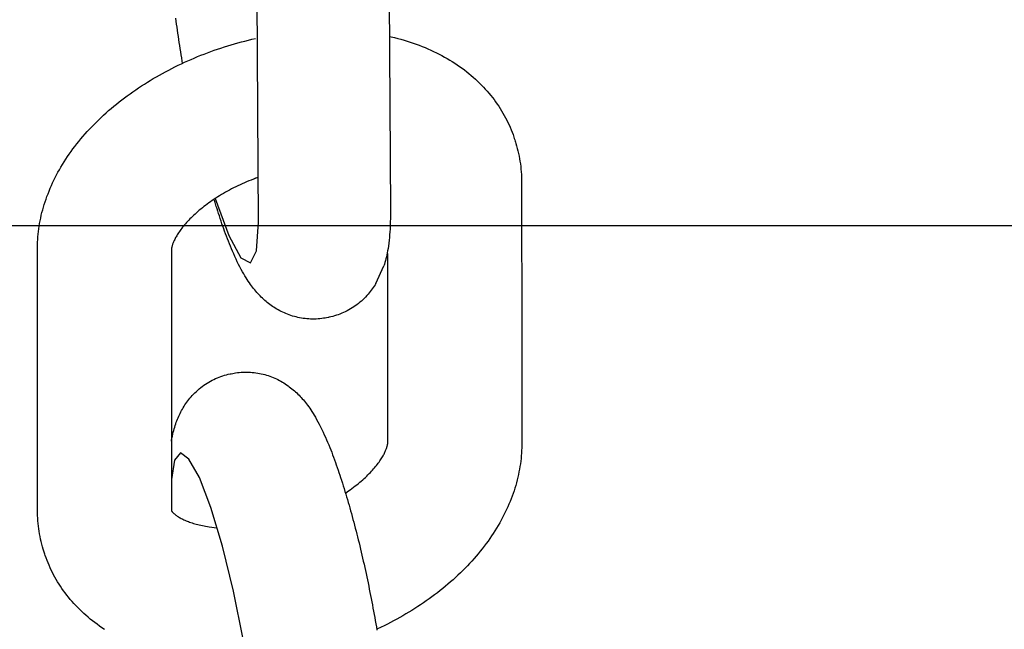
# Model space of a CAD drawing. Extents: x -169 to 7270, y -140 to 2984.
# Tile 424 of 656: x 1797.483 to 1798.348, y 983.66 to 984.196. Entities that reach past the tile are written whole.
import ezdxf

# ---------------------------------------------------------------- set-up
doc = ezdxf.new("R2010")
doc.units = 0
doc.header["$MEASUREMENT"] = 0
doc.layers.add('FREEZE-LINES', color=8, linetype='CONTINUOUS', plot=False)
doc.layers.add('SPILL-BUCKET', color=1, linetype='CONTINUOUS')

msp = doc.modelspace()

# ---------------------------------------------------------------- linework, layer by layer
at = {"layer": 'FREEZE-LINES', "linetype": 'Continuous'}
msp.add_line((1931.90631, 984.01471), (1465.74807, 984.01471), dxfattribs=at)
at = {"layer": 'SPILL-BUCKET', "color": 1, "linetype": 'Continuous'}
for p, q in [((1797.8074, 984.25577), (1797.8086, 984.02738)), ((1797.69256, 984.01778), (1797.69137, 984.2446)), ((1797.6203, 984.19455), (1797.61996, 984.19718)), ((1797.62065, 984.1919), (1797.6203, 984.19455)), ((1797.62101, 984.18924), (1797.62065, 984.1919)), ((1797.62139, 984.18657), (1797.62101, 984.18924)), ((1797.62177, 984.1839), (1797.62139, 984.18657)), ((1797.62216, 984.18121), (1797.62177, 984.1839)), ((1797.62256, 984.17852), (1797.62216, 984.18121)), ((1797.8078, 984.18121), (1797.81233, 984.18012)), ((1797.81233, 984.18012), (1797.81511, 984.1794)), ((1797.62296, 984.17581), (1797.62256, 984.17852)), ((1797.62338, 984.1731), (1797.62296, 984.17581)), ((1797.62381, 984.17038), (1797.62338, 984.1731)), ((1797.6596, 984.17096), (1797.66258, 984.17193)), ((1797.66258, 984.17193), (1797.66557, 984.17286)), ((1797.66557, 984.17286), (1797.66857, 984.17377)), ((1797.66857, 984.17377), (1797.67158, 984.17465)), ((1797.67158, 984.17465), (1797.67459, 984.1755)), ((1797.67459, 984.1755), (1797.67762, 984.17632)), ((1797.67762, 984.17632), (1797.68065, 984.1771)), ((1797.68065, 984.1771), (1797.68368, 984.17786)), ((1797.68368, 984.17786), (1797.68672, 984.17859)), ((1797.68672, 984.17859), (1797.69006, 984.17935)), ((1797.81511, 984.1794), (1797.81787, 984.17865)), ((1797.81787, 984.17865), (1797.82061, 984.17786)), ((1797.82061, 984.17786), (1797.82332, 984.17703)), ((1797.82332, 984.17703), (1797.82601, 984.17616)), ((1797.82601, 984.17616), (1797.82868, 984.17526)), ((1797.82868, 984.17526), (1797.83132, 984.17432)), ((1797.83132, 984.17432), (1797.83394, 984.17334)), ((1797.83394, 984.17334), (1797.83652, 984.17234)), ((1797.83652, 984.17234), (1797.83909, 984.17129)), ((1797.83909, 984.17129), (1797.84161, 984.17021)), ((1797.62424, 984.16765), (1797.62381, 984.17038)), ((1797.62468, 984.16492), (1797.62424, 984.16765)), ((1797.62513, 984.16218), (1797.62468, 984.16492)), ((1797.63617, 984.16216), (1797.63905, 984.16336)), ((1797.63905, 984.16336), (1797.64195, 984.16453)), ((1797.64195, 984.16453), (1797.64486, 984.16568)), ((1797.64486, 984.16568), (1797.64779, 984.16679)), ((1797.64779, 984.16679), (1797.65073, 984.16788)), ((1797.65073, 984.16788), (1797.65367, 984.16893)), ((1797.65367, 984.16893), (1797.65663, 984.16996)), ((1797.65663, 984.16996), (1797.6596, 984.17096)), ((1797.84161, 984.17021), (1797.84412, 984.16909)), ((1797.84412, 984.16909), (1797.84659, 984.16795)), ((1797.84659, 984.16795), (1797.84903, 984.16676)), ((1797.84903, 984.16676), (1797.85144, 984.16555)), ((1797.85144, 984.16555), (1797.85381, 984.1643)), ((1797.85381, 984.1643), (1797.85615, 984.16301)), ((1797.85615, 984.16301), (1797.85846, 984.16169)), ((1797.6164, 984.15298), (1797.61917, 984.15438)), ((1797.61917, 984.15438), (1797.62196, 984.15575)), ((1797.62196, 984.15575), (1797.62477, 984.15708)), ((1797.62477, 984.15708), (1797.6276, 984.1584)), ((1797.62559, 984.15944), (1797.62513, 984.16218)), ((1797.6259, 984.1576), (1797.62559, 984.15944)), ((1797.6276, 984.1584), (1797.63044, 984.15968)), ((1797.63044, 984.15968), (1797.6333, 984.16094)), ((1797.6333, 984.16094), (1797.63617, 984.16216)), ((1797.85846, 984.16169), (1797.86073, 984.16035)), ((1797.86073, 984.16035), (1797.86298, 984.15897)), ((1797.86298, 984.15897), (1797.86518, 984.15756)), ((1797.86518, 984.15756), (1797.86735, 984.15612)), ((1797.86735, 984.15612), (1797.86947, 984.15465)), ((1797.86947, 984.15465), (1797.87157, 984.15314)), ((1797.60014, 984.14406), (1797.6028, 984.14561)), ((1797.6028, 984.14561), (1797.60548, 984.14714)), ((1797.60548, 984.14714), (1797.60818, 984.14864)), ((1797.60818, 984.14864), (1797.6109, 984.15012)), ((1797.6109, 984.15012), (1797.61364, 984.15156)), ((1797.61364, 984.15156), (1797.6164, 984.15298)), ((1797.87157, 984.15314), (1797.87362, 984.15162)), ((1797.87362, 984.15162), (1797.87564, 984.15006)), ((1797.87564, 984.15006), (1797.87761, 984.14848)), ((1797.87761, 984.14848), (1797.87955, 984.14686)), ((1797.87955, 984.14686), (1797.88145, 984.14522)), ((1797.88145, 984.14522), (1797.88331, 984.14355)), ((1797.58718, 984.13592), (1797.58972, 984.1376)), ((1797.58972, 984.1376), (1797.59229, 984.13925)), ((1797.59229, 984.13925), (1797.59489, 984.14088)), ((1797.59489, 984.14088), (1797.5975, 984.14248)), ((1797.5975, 984.14248), (1797.60014, 984.14406)), ((1797.88331, 984.14355), (1797.88513, 984.14186)), ((1797.88513, 984.14186), (1797.88691, 984.14014)), ((1797.88691, 984.14014), (1797.88865, 984.1384)), ((1797.88865, 984.1384), (1797.89035, 984.13663)), ((1797.89035, 984.13663), (1797.89201, 984.13484)), ((1797.57481, 984.12715), (1797.57723, 984.12895)), ((1797.57723, 984.12895), (1797.57968, 984.13073)), ((1797.57968, 984.13073), (1797.58215, 984.13248)), ((1797.58215, 984.13248), (1797.58465, 984.13421)), ((1797.58465, 984.13421), (1797.58718, 984.13592)), ((1797.89201, 984.13484), (1797.89363, 984.13303)), ((1797.89363, 984.13303), (1797.8952, 984.13119)), ((1797.8952, 984.13119), (1797.89674, 984.12933)), ((1797.89674, 984.12933), (1797.89823, 984.12745)), ((1797.56312, 984.1178), (1797.5654, 984.11971)), ((1797.5654, 984.11971), (1797.56771, 984.12161)), ((1797.56771, 984.12161), (1797.57005, 984.12348)), ((1797.57005, 984.12348), (1797.57242, 984.12533)), ((1797.57242, 984.12533), (1797.57481, 984.12715)), ((1797.89823, 984.12745), (1797.89968, 984.12555)), ((1797.89968, 984.12555), (1797.90109, 984.12363)), ((1797.90109, 984.12363), (1797.90246, 984.12168)), ((1797.90246, 984.12168), (1797.90378, 984.11972)), ((1797.90378, 984.11972), (1797.90507, 984.11774)), ((1797.55431, 984.10992), (1797.55647, 984.11192)), ((1797.55647, 984.11192), (1797.55866, 984.1139)), ((1797.55866, 984.1139), (1797.56087, 984.11586)), ((1797.56087, 984.11586), (1797.56312, 984.1178)), ((1797.90507, 984.11774), (1797.90631, 984.11574)), ((1797.90631, 984.11574), (1797.90751, 984.11371)), ((1797.90751, 984.11371), (1797.90867, 984.11168)), ((1797.90867, 984.11168), (1797.90978, 984.10962)), ((1797.54603, 984.10171), (1797.54805, 984.10379)), ((1797.54805, 984.10379), (1797.5501, 984.10586)), ((1797.5501, 984.10586), (1797.55219, 984.1079)), ((1797.55219, 984.1079), (1797.55431, 984.10992)), ((1797.90978, 984.10962), (1797.91086, 984.10755)), ((1797.91086, 984.10755), (1797.91189, 984.10546)), ((1797.91189, 984.10546), (1797.91287, 984.10336)), ((1797.91287, 984.10336), (1797.91382, 984.10123)), ((1797.53831, 984.09321), (1797.54018, 984.09536)), ((1797.54018, 984.09536), (1797.5421, 984.0975)), ((1797.5421, 984.0975), (1797.54404, 984.09961)), ((1797.54404, 984.09961), (1797.54603, 984.10171)), ((1797.91382, 984.10123), (1797.91471, 984.0991)), ((1797.91471, 984.0991), (1797.91557, 984.09695)), ((1797.91557, 984.09695), (1797.91639, 984.09479)), ((1797.91639, 984.09479), (1797.91716, 984.09261)), ((1797.5312, 984.08445), (1797.53292, 984.08666)), ((1797.53292, 984.08666), (1797.53468, 984.08886)), ((1797.53468, 984.08886), (1797.53647, 984.09104)), ((1797.53647, 984.09104), (1797.53831, 984.09321)), ((1797.91716, 984.09261), (1797.91754, 984.09145)), ((1797.91754, 984.09145), (1797.91791, 984.09028)), ((1797.91793, 984.09029), (1797.91829, 984.08917)), ((1797.91827, 984.08916), (1797.91861, 984.08813)), ((1797.91861, 984.08813), (1797.91893, 984.08709)), ((1797.91893, 984.08709), (1797.91958, 984.08488)), ((1797.91958, 984.08488), (1797.92017, 984.08265)), ((1797.52474, 984.07546), (1797.52629, 984.07772)), ((1797.52629, 984.07772), (1797.52789, 984.07998)), ((1797.52789, 984.07998), (1797.52952, 984.08222)), ((1797.52952, 984.08222), (1797.5312, 984.08445)), ((1797.92017, 984.08265), (1797.92073, 984.08041)), ((1797.92073, 984.08041), (1797.92124, 984.07816)), ((1797.92124, 984.07816), (1797.92171, 984.0759)), ((1797.51895, 984.06629), (1797.52033, 984.06859)), ((1797.52033, 984.06859), (1797.52176, 984.07089)), ((1797.52176, 984.07089), (1797.52322, 984.07318)), ((1797.52322, 984.07318), (1797.52474, 984.07546)), ((1797.92171, 984.0759), (1797.92213, 984.07364)), ((1797.92213, 984.07364), (1797.92251, 984.07136)), ((1797.92251, 984.07136), (1797.92284, 984.06907)), ((1797.92284, 984.06907), (1797.92313, 984.06678)), ((1797.51385, 984.05698), (1797.51506, 984.05932)), ((1797.51506, 984.05932), (1797.51631, 984.06165)), ((1797.51631, 984.06165), (1797.5176, 984.06397)), ((1797.5176, 984.06397), (1797.51895, 984.06629)), ((1797.92313, 984.06678), (1797.92338, 984.06448)), ((1797.92338, 984.06448), (1797.92358, 984.06217)), ((1797.92358, 984.06217), (1797.92374, 984.05985)), ((1797.92374, 984.05985), (1797.92386, 984.05753)), ((1797.5105, 984.04993), (1797.51157, 984.05229)), ((1797.51157, 984.05229), (1797.51269, 984.05463)), ((1797.51269, 984.05463), (1797.51385, 984.05698)), ((1797.67639, 984.05066), (1797.67449, 984.04976)), ((1797.6783, 984.05153), (1797.67639, 984.05066)), ((1797.68022, 984.05239), (1797.6783, 984.05153)), ((1797.68217, 984.05324), (1797.68022, 984.05239)), ((1797.68413, 984.05406), (1797.68217, 984.05324)), ((1797.6861, 984.05486), (1797.68413, 984.05406)), ((1797.68809, 984.05565), (1797.6861, 984.05486)), ((1797.69009, 984.05641), (1797.68809, 984.05565)), ((1797.69235, 984.05726), (1797.68896, 984.05599)), ((1797.92386, 984.05753), (1797.92393, 984.0552)), ((1797.92393, 984.0552), (1797.92395, 984.05394)), ((1797.92395, 984.05394), (1797.92396, 984.05267)), ((1797.92396, 984.05267), (1797.92402, 983.91186)), ((1797.50665, 984.04047), (1797.50755, 984.04284)), ((1797.50755, 984.04284), (1797.50849, 984.04521)), ((1797.50849, 984.04521), (1797.50947, 984.04757)), ((1797.50947, 984.04757), (1797.5105, 984.04993)), ((1797.66015, 984.04207), (1797.65846, 984.04105)), ((1797.66186, 984.04308), (1797.66015, 984.04207)), ((1797.66359, 984.04407), (1797.66186, 984.04308)), ((1797.66535, 984.04506), (1797.66359, 984.04407)), ((1797.66714, 984.04603), (1797.66535, 984.04506)), ((1797.66894, 984.04699), (1797.66714, 984.04603)), ((1797.67077, 984.04793), (1797.66894, 984.04699)), ((1797.67262, 984.04885), (1797.67077, 984.04793)), ((1797.67449, 984.04976), (1797.67262, 984.04885)), ((1797.50354, 984.03097), (1797.50425, 984.03335)), ((1797.50425, 984.03335), (1797.505, 984.03572)), ((1797.505, 984.03572), (1797.50581, 984.0381)), ((1797.50581, 984.0381), (1797.50665, 984.04047)), ((1797.64748, 984.03367), (1797.64603, 984.03259)), ((1797.64896, 984.03475), (1797.64748, 984.03367)), ((1797.65047, 984.03582), (1797.64896, 984.03475)), ((1797.65201, 984.03688), (1797.65047, 984.03582)), ((1797.65358, 984.03794), (1797.65201, 984.03688)), ((1797.65367, 984.0375), (1797.65354, 984.03791)), ((1797.65518, 984.03898), (1797.65358, 984.03794)), ((1797.6544, 984.03512), (1797.65367, 984.0375)), ((1797.65513, 984.03277), (1797.6544, 984.03512)), ((1797.65465, 984.0386), (1797.66647, 984.00608)), ((1797.6555, 984.03159), (1797.65513, 984.03277)), ((1797.65681, 984.04002), (1797.65518, 984.03898)), ((1797.65846, 984.04105), (1797.65681, 984.04002)), ((1797.50167, 984.02384), (1797.50225, 984.02621)), ((1797.50225, 984.02621), (1797.50287, 984.0286)), ((1797.50287, 984.0286), (1797.50354, 984.03097)), ((1797.63684, 984.02498), (1797.63567, 984.02389)), ((1797.63805, 984.02606), (1797.63684, 984.02498)), ((1797.6393, 984.02715), (1797.63805, 984.02606)), ((1797.64058, 984.02825), (1797.6393, 984.02715)), ((1797.64189, 984.02933), (1797.64058, 984.02825)), ((1797.64324, 984.03042), (1797.64189, 984.02933)), ((1797.64462, 984.03151), (1797.64324, 984.03042)), ((1797.64603, 984.03259), (1797.64462, 984.03151)), ((1797.65588, 984.03041), (1797.6555, 984.03159)), ((1797.65648, 984.02853), (1797.65588, 984.03041)), ((1797.65662, 984.02808), (1797.65648, 984.02853)), ((1797.65677, 984.02763), (1797.65662, 984.02808)), ((1797.65747, 984.02545), (1797.65677, 984.02763)), ((1797.65818, 984.0233), (1797.65747, 984.02545)), ((1797.8086, 984.02523), (1797.80859, 984.02294)), ((1797.8086, 984.02738), (1797.8086, 984.0263)), ((1797.8086, 984.0263), (1797.8086, 984.02523)), ((1797.49981, 984.01434), (1797.50021, 984.01671)), ((1797.50021, 984.01671), (1797.50065, 984.01909)), ((1797.50065, 984.01909), (1797.50114, 984.02146)), ((1797.50114, 984.02146), (1797.50167, 984.02384)), ((1797.62757, 984.01542), (1797.62672, 984.0144)), ((1797.62845, 984.01644), (1797.62757, 984.01542)), ((1797.62938, 984.01749), (1797.62845, 984.01644)), ((1797.63033, 984.01853), (1797.62938, 984.01749)), ((1797.63133, 984.0196), (1797.63033, 984.01853)), ((1797.63236, 984.02066), (1797.63133, 984.0196)), ((1797.63343, 984.02173), (1797.63236, 984.02066)), ((1797.63453, 984.02281), (1797.63343, 984.02173)), ((1797.63567, 984.02389), (1797.63453, 984.02281)), ((1797.65894, 984.021), (1797.65818, 984.0233)), ((1797.65971, 984.01874), (1797.65894, 984.021)), ((1797.66048, 984.01647), (1797.65971, 984.01874)), ((1797.66126, 984.01424), (1797.66048, 984.01647)), ((1797.69084, 983.99269), (1797.69256, 984.01778)), ((1797.80844, 984.01615), (1797.80835, 984.01383)), ((1797.80851, 984.0184), (1797.80844, 984.01615)), ((1797.80856, 984.02069), (1797.80851, 984.0184)), ((1797.80859, 984.02294), (1797.80856, 984.02069)), ((1797.49867, 984.00488), (1797.49889, 984.00724)), ((1797.49889, 984.00724), (1797.49915, 984.0096)), ((1797.49915, 984.0096), (1797.49946, 984.01197)), ((1797.49946, 984.01197), (1797.49981, 984.01434)), ((1797.62123, 984.00676), (1797.6207, 984.00588)), ((1797.62179, 984.00765), (1797.62123, 984.00676)), ((1797.62239, 984.00857), (1797.62179, 984.00765)), ((1797.62302, 984.0095), (1797.62239, 984.00857)), ((1797.62369, 984.01045), (1797.62302, 984.0095)), ((1797.6244, 984.01142), (1797.62369, 984.01045)), ((1797.62513, 984.01239), (1797.6244, 984.01142)), ((1797.62591, 984.01339), (1797.62513, 984.01239)), ((1797.62672, 984.0144), (1797.62591, 984.01339)), ((1797.66206, 984.012), (1797.66126, 984.01424)), ((1797.66286, 984.00979), (1797.66206, 984.012)), ((1797.66367, 984.00757), (1797.66286, 984.00979)), ((1797.66449, 984.00538), (1797.66367, 984.00757)), ((1797.80792, 984.00681), (1797.8077, 984.00434)), ((1797.80809, 984.00917), (1797.80792, 984.00681)), ((1797.80824, 984.01155), (1797.80809, 984.00917)), ((1797.80835, 984.01383), (1797.80824, 984.01155)), ((1797.49834, 983.76464), (1797.49837, 984.00016)), ((1797.49837, 984.00016), (1797.4985, 984.00252)), ((1797.4985, 984.00252), (1797.49867, 984.00488)), ((1797.61712, 983.99839), (1797.61692, 983.99779)), ((1797.61735, 983.99903), (1797.61712, 983.99839)), ((1797.61761, 983.99969), (1797.61735, 983.99903)), ((1797.61789, 984.00038), (1797.61761, 983.99969)), ((1797.6182, 984.00109), (1797.61789, 984.00038)), ((1797.61854, 984.00183), (1797.6182, 984.00109)), ((1797.61891, 984.0026), (1797.61854, 984.00183)), ((1797.61931, 984.00338), (1797.61891, 984.0026)), ((1797.61974, 984.0042), (1797.61931, 984.00338)), ((1797.6202, 984.00503), (1797.61974, 984.0042)), ((1797.6207, 984.00588), (1797.6202, 984.00503)), ((1797.66534, 984.00317), (1797.66449, 984.00538)), ((1797.66618, 984.00099), (1797.66534, 984.00317)), ((1797.66706, 983.99878), (1797.66618, 984.00099)), ((1797.66647, 984.00608), (1797.67711, 983.98653)), ((1797.66795, 983.9966), (1797.66706, 983.99878)), ((1797.80715, 983.99929), (1797.8068, 983.99671)), ((1797.80745, 984.00188), (1797.80715, 983.99929)), ((1797.8077, 984.00434), (1797.80745, 984.00188)), ((1797.61599, 983.99334), (1797.61598, 983.99309)), ((1797.61598, 983.99309), (1797.61598, 983.99287)), ((1797.61598, 983.99287), (1797.61608, 983.76464)), ((1797.61601, 983.99365), (1797.61599, 983.99334)), ((1797.61605, 983.99399), (1797.61601, 983.99365)), ((1797.61609, 983.99436), (1797.61605, 983.99399)), ((1797.61616, 983.99476), (1797.61609, 983.99436)), ((1797.61623, 983.99519), (1797.61616, 983.99476)), ((1797.61633, 983.99565), (1797.61623, 983.99519)), ((1797.61645, 983.99614), (1797.61633, 983.99565)), ((1797.61658, 983.99666), (1797.61645, 983.99614)), ((1797.61674, 983.99721), (1797.61658, 983.99666)), ((1797.61692, 983.99779), (1797.61674, 983.99721)), ((1797.66888, 983.99436), (1797.66795, 983.9966)), ((1797.66981, 983.99217), (1797.66888, 983.99436)), ((1797.67081, 983.98989), (1797.66981, 983.99217)), ((1797.67181, 983.98765), (1797.67081, 983.98989)), ((1797.68551, 983.98192), (1797.69084, 983.99269)), ((1797.80578, 983.99074), (1797.8054, 983.98889)), ((1797.80612, 983.99257), (1797.80578, 983.99074)), ((1797.80648, 983.99464), (1797.80612, 983.99257)), ((1797.80632, 983.82445), (1797.80625, 983.99017)), ((1797.8068, 983.99671), (1797.80648, 983.99464)), ((1797.67289, 983.98531), (1797.67181, 983.98765)), ((1797.67399, 983.98302), (1797.67289, 983.98531)), ((1797.67514, 983.98069), (1797.67399, 983.98302)), ((1797.67711, 983.98653), (1797.68551, 983.98192)), ((1797.80337, 983.98102), (1797.80291, 983.97955)), ((1797.8038, 983.98247), (1797.80337, 983.98102)), ((1797.80423, 983.98402), (1797.8038, 983.98247)), ((1797.80463, 983.98556), (1797.80423, 983.98402)), ((1797.80503, 983.98723), (1797.80463, 983.98556)), ((1797.8054, 983.98889), (1797.80503, 983.98723)), ((1797.67631, 983.9784), (1797.67514, 983.98069)), ((1797.67742, 983.97629), (1797.67631, 983.9784)), ((1797.67857, 983.97421), (1797.67742, 983.97629)), ((1797.67962, 983.97237), (1797.67857, 983.97421)), ((1797.6807, 983.97054), (1797.67962, 983.97237)), ((1797.79586, 983.96391), (1797.80291, 983.97955)), ((1797.68168, 983.96893), (1797.6807, 983.97054)), ((1797.6827, 983.96733), (1797.68168, 983.96893)), ((1797.68365, 983.96589), (1797.6827, 983.96733)), ((1797.68462, 983.96445), (1797.68365, 983.96589)), ((1797.68554, 983.96314), (1797.68462, 983.96445)), ((1797.79586, 983.96391), (1797.79512, 983.96269)), ((1797.6865, 983.96183), (1797.68554, 983.96314)), ((1797.68741, 983.96062), (1797.6865, 983.96183)), ((1797.68836, 983.95941), (1797.68741, 983.96062)), ((1797.68927, 983.95827), (1797.68836, 983.95941)), ((1797.69023, 983.95713), (1797.68927, 983.95827)), ((1797.69116, 983.95605), (1797.69023, 983.95713)), ((1797.69212, 983.95497), (1797.69116, 983.95605)), ((1797.69308, 983.95394), (1797.69212, 983.95497)), ((1797.78997, 983.95558), (1797.78901, 983.95444)), ((1797.79091, 983.95673), (1797.78997, 983.95558)), ((1797.79181, 983.9579), (1797.79091, 983.95673)), ((1797.79268, 983.95907), (1797.79181, 983.9579)), ((1797.79352, 983.96027), (1797.79268, 983.95907)), ((1797.79433, 983.96147), (1797.79352, 983.96027)), ((1797.79512, 983.96269), (1797.79433, 983.96147)), ((1797.69407, 983.95291), (1797.69308, 983.95394)), ((1797.69505, 983.95192), (1797.69407, 983.95291)), ((1797.69608, 983.95094), (1797.69505, 983.95192)), ((1797.6971, 983.94998), (1797.69608, 983.95094)), ((1797.69815, 983.94904), (1797.6971, 983.94998)), ((1797.69922, 983.94812), (1797.69815, 983.94904)), ((1797.70032, 983.94721), (1797.69922, 983.94812)), ((1797.70143, 983.94632), (1797.70032, 983.94721)), ((1797.70258, 983.94545), (1797.70143, 983.94632)), ((1797.78048, 983.94629), (1797.77912, 983.94524)), ((1797.78179, 983.94736), (1797.78048, 983.94629)), ((1797.78309, 983.94847), (1797.78179, 983.94736)), ((1797.78434, 983.94961), (1797.78309, 983.94847)), ((1797.78556, 983.95078), (1797.78434, 983.94961)), ((1797.78675, 983.95198), (1797.78556, 983.95078)), ((1797.7879, 983.9532), (1797.78675, 983.95198)), ((1797.78901, 983.95444), (1797.7879, 983.9532)), ((1797.70374, 983.94461), (1797.70258, 983.94545)), ((1797.70493, 983.94378), (1797.70374, 983.94461)), ((1797.70614, 983.94297), (1797.70493, 983.94378)), ((1797.70739, 983.94218), (1797.70614, 983.94297)), ((1797.70865, 983.94142), (1797.70739, 983.94218)), ((1797.70994, 983.94068), (1797.70865, 983.94142)), ((1797.71126, 983.93996), (1797.70994, 983.94068)), ((1797.7126, 983.93927), (1797.71126, 983.93996)), ((1797.71396, 983.93861), (1797.7126, 983.93927)), ((1797.71535, 983.93798), (1797.71396, 983.93861)), ((1797.71676, 983.93737), (1797.71535, 983.93798)), ((1797.76584, 983.93764), (1797.76427, 983.93701)), ((1797.7674, 983.93832), (1797.76584, 983.93764)), ((1797.76894, 983.93904), (1797.7674, 983.93832)), ((1797.77046, 983.9398), (1797.76894, 983.93904)), ((1797.77197, 983.94061), (1797.77046, 983.9398)), ((1797.77345, 983.94146), (1797.77197, 983.94061)), ((1797.77491, 983.94234), (1797.77345, 983.94146)), ((1797.77634, 983.94327), (1797.77491, 983.94234)), ((1797.77775, 983.94424), (1797.77634, 983.94327)), ((1797.77912, 983.94524), (1797.77775, 983.94424)), ((1797.71819, 983.9368), (1797.71676, 983.93737)), ((1797.71965, 983.93626), (1797.71819, 983.9368)), ((1797.72112, 983.93575), (1797.71965, 983.93626)), ((1797.72261, 983.93528), (1797.72112, 983.93575)), ((1797.72413, 983.93484), (1797.72261, 983.93528)), ((1797.72565, 983.93444), (1797.72413, 983.93484)), ((1797.7272, 983.93408), (1797.72565, 983.93444)), ((1797.72876, 983.93375), (1797.7272, 983.93408)), ((1797.73033, 983.93347), (1797.72876, 983.93375)), ((1797.73192, 983.93322), (1797.73033, 983.93347)), ((1797.73352, 983.93301), (1797.73192, 983.93322)), ((1797.73513, 983.93285), (1797.73352, 983.93301)), ((1797.73674, 983.93272), (1797.73513, 983.93285)), ((1797.73837, 983.93264), (1797.73674, 983.93272)), ((1797.74, 983.9326), (1797.73837, 983.93264)), ((1797.74164, 983.93261), (1797.74, 983.9326)), ((1797.74328, 983.93265), (1797.74164, 983.93261)), ((1797.74493, 983.93275), (1797.74328, 983.93265)), ((1797.74657, 983.93288), (1797.74493, 983.93275)), ((1797.74822, 983.93306), (1797.74657, 983.93288)), ((1797.74986, 983.93329), (1797.74822, 983.93306)), ((1797.75113, 983.9335), (1797.74986, 983.93329)), ((1797.75239, 983.93374), (1797.75113, 983.9335)), ((1797.75385, 983.93401), (1797.75239, 983.93373)), ((1797.75422, 983.93409), (1797.75384, 983.93403)), ((1797.7546, 983.93416), (1797.75422, 983.93409)), ((1797.75623, 983.93452), (1797.7546, 983.93416)), ((1797.75786, 983.93493), (1797.75623, 983.93452)), ((1797.75948, 983.93539), (1797.75786, 983.93493)), ((1797.76109, 983.93588), (1797.75948, 983.93539)), ((1797.76269, 983.93642), (1797.76109, 983.93588)), ((1797.76427, 983.93701), (1797.76269, 983.93642)), ((1797.92402, 983.91186), (1797.92406, 983.82286)), ((1797.67244, 983.88529), (1797.67408, 983.88552)), ((1797.67408, 983.88552), (1797.67573, 983.8857)), ((1797.67573, 983.8857), (1797.67737, 983.88583)), ((1797.67737, 983.88583), (1797.67902, 983.88593)), ((1797.67902, 983.88593), (1797.68066, 983.88597)), ((1797.68066, 983.88597), (1797.6823, 983.88598)), ((1797.6823, 983.88598), (1797.68393, 983.88594)), ((1797.68393, 983.88594), (1797.68555, 983.88586)), ((1797.68555, 983.88586), (1797.68717, 983.88574)), ((1797.68717, 983.88574), (1797.68878, 983.88557)), ((1797.68878, 983.88557), (1797.69038, 983.88536)), ((1797.64739, 983.87624), (1797.64885, 983.87713)), ((1797.64885, 983.87713), (1797.65033, 983.87797)), ((1797.65033, 983.87797), (1797.65184, 983.87878)), ((1797.65184, 983.87878), (1797.65335, 983.87954)), ((1797.65335, 983.87954), (1797.6549, 983.88026)), ((1797.6549, 983.88026), (1797.65645, 983.88094)), ((1797.65645, 983.88094), (1797.65803, 983.88157)), ((1797.65803, 983.88157), (1797.65961, 983.88216)), ((1797.65961, 983.88216), (1797.66121, 983.8827)), ((1797.66121, 983.8827), (1797.66282, 983.8832)), ((1797.66282, 983.8832), (1797.66444, 983.88365)), ((1797.66444, 983.88365), (1797.66606, 983.88407)), ((1797.66606, 983.88407), (1797.6677, 983.88442)), ((1797.6677, 983.88442), (1797.66808, 983.88449)), ((1797.66808, 983.88449), (1797.66845, 983.88455)), ((1797.66845, 983.88457), (1797.66991, 983.88485)), ((1797.66991, 983.88484), (1797.67117, 983.88508)), ((1797.67117, 983.88508), (1797.67244, 983.88529)), ((1797.69038, 983.88536), (1797.69196, 983.88511)), ((1797.69196, 983.88511), (1797.69354, 983.88483)), ((1797.69354, 983.88483), (1797.6951, 983.8845)), ((1797.6951, 983.8845), (1797.69664, 983.88414)), ((1797.69664, 983.88414), (1797.69817, 983.88374)), ((1797.69817, 983.88374), (1797.69968, 983.8833)), ((1797.69968, 983.8833), (1797.70118, 983.88283)), ((1797.70118, 983.88283), (1797.70265, 983.88232)), ((1797.70265, 983.88232), (1797.7041, 983.88178)), ((1797.7041, 983.88178), (1797.70554, 983.88121)), ((1797.70554, 983.88121), (1797.70695, 983.8806)), ((1797.70695, 983.8806), (1797.70833, 983.87997)), ((1797.70833, 983.87997), (1797.7097, 983.87931)), ((1797.7097, 983.87931), (1797.71104, 983.87862)), ((1797.71104, 983.87862), (1797.71235, 983.8779)), ((1797.71235, 983.8779), (1797.71365, 983.87716)), ((1797.71365, 983.87716), (1797.71491, 983.8764)), ((1797.63673, 983.8678), (1797.63796, 983.86897)), ((1797.63796, 983.86897), (1797.63921, 983.87011)), ((1797.63921, 983.87011), (1797.6405, 983.87122)), ((1797.6405, 983.87122), (1797.64182, 983.8723)), ((1797.64182, 983.8723), (1797.64317, 983.87334)), ((1797.64317, 983.87334), (1797.64455, 983.87434)), ((1797.64455, 983.87434), (1797.64596, 983.87531)), ((1797.64596, 983.87531), (1797.64739, 983.87624)), ((1797.71491, 983.8764), (1797.71615, 983.87561)), ((1797.71615, 983.87561), (1797.71737, 983.8748)), ((1797.71737, 983.8748), (1797.71856, 983.87397)), ((1797.71856, 983.87397), (1797.71972, 983.87313)), ((1797.71972, 983.87313), (1797.72086, 983.87226)), ((1797.72086, 983.87226), (1797.72198, 983.87137)), ((1797.72198, 983.87137), (1797.72308, 983.87046)), ((1797.72308, 983.87046), (1797.72414, 983.86954)), ((1797.72414, 983.86954), (1797.7252, 983.8686)), ((1797.7252, 983.8686), (1797.72622, 983.86765)), ((1797.62962, 983.85951), (1797.63049, 983.86068)), ((1797.63049, 983.86068), (1797.63139, 983.86185)), ((1797.63139, 983.86185), (1797.63232, 983.863)), ((1797.63232, 983.863), (1797.63329, 983.86414)), ((1797.63329, 983.86414), (1797.6344, 983.86538)), ((1797.6344, 983.86538), (1797.63555, 983.8666)), ((1797.63555, 983.8666), (1797.63673, 983.8678)), ((1797.72622, 983.86765), (1797.72724, 983.86666)), ((1797.72724, 983.86666), (1797.72823, 983.86567)), ((1797.72823, 983.86567), (1797.72922, 983.86464)), ((1797.72922, 983.86464), (1797.73017, 983.86361)), ((1797.73017, 983.86361), (1797.73114, 983.86253)), ((1797.73114, 983.86253), (1797.73207, 983.86145)), ((1797.73207, 983.86145), (1797.73302, 983.86031)), ((1797.73302, 983.86031), (1797.73394, 983.85917)), ((1797.6237, 983.84968), (1797.62434, 983.85094)), ((1797.62434, 983.85094), (1797.62501, 983.8522)), ((1797.62501, 983.8522), (1797.62571, 983.85344)), ((1797.62571, 983.85344), (1797.62643, 983.85468)), ((1797.62643, 983.85468), (1797.62718, 983.8559)), ((1797.62718, 983.8559), (1797.62796, 983.85711)), ((1797.62796, 983.85711), (1797.62877, 983.85831)), ((1797.62877, 983.85831), (1797.62962, 983.85951)), ((1797.73394, 983.85917), (1797.73489, 983.85796)), ((1797.73489, 983.85796), (1797.7358, 983.85675)), ((1797.7358, 983.85675), (1797.73675, 983.85544)), ((1797.73675, 983.85544), (1797.73767, 983.85413)), ((1797.73767, 983.85413), (1797.73865, 983.85269)), ((1797.73865, 983.85269), (1797.7396, 983.85125)), ((1797.7396, 983.85125), (1797.74061, 983.84965)), ((1797.62034, 983.84181), (1797.62085, 983.84315)), ((1797.62085, 983.84315), (1797.62138, 983.8445)), ((1797.62138, 983.8445), (1797.62192, 983.84581)), ((1797.62192, 983.84581), (1797.62249, 983.84712)), ((1797.62249, 983.84712), (1797.62308, 983.8484)), ((1797.62308, 983.8484), (1797.6237, 983.84968)), ((1797.74061, 983.84965), (1797.7416, 983.84804)), ((1797.7416, 983.84804), (1797.74268, 983.84621)), ((1797.74268, 983.84621), (1797.74373, 983.84438)), ((1797.74373, 983.84438), (1797.74487, 983.84229)), ((1797.74487, 983.84229), (1797.74599, 983.84018)), ((1797.61767, 983.83302), (1797.61807, 983.83456)), ((1797.61807, 983.83456), (1797.6185, 983.83611)), ((1797.6185, 983.83611), (1797.61893, 983.83756)), ((1797.61893, 983.83756), (1797.61939, 983.83903)), ((1797.61939, 983.83903), (1797.61985, 983.84041)), ((1797.61985, 983.84041), (1797.62034, 983.84181)), ((1797.74599, 983.84018), (1797.74716, 983.83789)), ((1797.74716, 983.83789), (1797.74831, 983.83557)), ((1797.74831, 983.83557), (1797.7494, 983.83327)), ((1797.61604, 983.82526), (1797.61617, 983.82601)), ((1797.61617, 983.82601), (1797.61652, 983.82785)), ((1797.61652, 983.82785), (1797.6169, 983.82969)), ((1797.6169, 983.82969), (1797.61727, 983.83135)), ((1797.61727, 983.83135), (1797.61767, 983.83302)), ((1797.7494, 983.83327), (1797.75048, 983.83093)), ((1797.75048, 983.83093), (1797.75149, 983.82869)), ((1797.75149, 983.82869), (1797.75248, 983.82641)), ((1797.75248, 983.82641), (1797.75342, 983.82422)), ((1797.75342, 983.82422), (1797.75435, 983.82198)), ((1797.75435, 983.82198), (1797.75523, 983.8198)), ((1797.75523, 983.8198), (1797.75611, 983.81759)), ((1797.75611, 983.81759), (1797.75696, 983.81541)), ((1797.8041, 983.81622), (1797.80441, 983.81693)), ((1797.80441, 983.81693), (1797.80469, 983.81762)), ((1797.80469, 983.81762), (1797.80495, 983.81828)), ((1797.80495, 983.81828), (1797.80517, 983.81892)), ((1797.80517, 983.81892), (1797.80538, 983.81952)), ((1797.80538, 983.81952), (1797.80556, 983.8201)), ((1797.80556, 983.8201), (1797.80572, 983.82065)), ((1797.80572, 983.82065), (1797.80585, 983.82117)), ((1797.80585, 983.82117), (1797.80597, 983.82166)), ((1797.80597, 983.82166), (1797.80606, 983.82212)), ((1797.80606, 983.82212), (1797.80614, 983.82255)), ((1797.80614, 983.82255), (1797.8062, 983.82295)), ((1797.8062, 983.82295), (1797.80625, 983.82332)), ((1797.80625, 983.82332), (1797.80628, 983.82366)), ((1797.80628, 983.82366), (1797.80631, 983.82397)), ((1797.80631, 983.82397), (1797.80632, 983.82422)), ((1797.80632, 983.82422), (1797.80632, 983.82445)), ((1797.92393, 983.81715), (1797.9238, 983.81479)), ((1797.92401, 983.8195), (1797.92393, 983.81715)), ((1797.92405, 983.82118), (1797.92401, 983.8195)), ((1797.92406, 983.82286), (1797.92405, 983.82118)), ((1797.61875, 983.80866), (1797.61607, 983.79148)), ((1797.62403, 983.81482), (1797.61875, 983.80866)), ((1797.6315, 983.80953), (1797.62403, 983.81482)), ((1797.64062, 983.79316), (1797.6315, 983.80953)), ((1797.75696, 983.81541), (1797.7578, 983.8132)), ((1797.7578, 983.8132), (1797.75862, 983.81101)), ((1797.75862, 983.81101), (1797.75944, 983.80879)), ((1797.75944, 983.80879), (1797.76024, 983.80658)), ((1797.79861, 983.80686), (1797.79927, 983.80781)), ((1797.79927, 983.80781), (1797.79991, 983.80874)), ((1797.79991, 983.80874), (1797.8005, 983.80966)), ((1797.8005, 983.80966), (1797.80107, 983.81055)), ((1797.80107, 983.81055), (1797.8016, 983.81143)), ((1797.8016, 983.81143), (1797.80209, 983.81229)), ((1797.80209, 983.81229), (1797.80256, 983.81312)), ((1797.80256, 983.81312), (1797.80299, 983.81393)), ((1797.80299, 983.81393), (1797.80339, 983.81472)), ((1797.80339, 983.81472), (1797.80376, 983.81548)), ((1797.80376, 983.81548), (1797.8041, 983.81622)), ((1797.92314, 983.80771), (1797.92284, 983.80534)), ((1797.92341, 983.81008), (1797.92314, 983.80771)), ((1797.92362, 983.81243), (1797.92341, 983.81008)), ((1797.9238, 983.81479), (1797.92362, 983.81243)), ((1797.76024, 983.80658), (1797.76103, 983.80434)), ((1797.76103, 983.80434), (1797.76181, 983.80211)), ((1797.76181, 983.80211), (1797.76259, 983.79984)), ((1797.76259, 983.79984), (1797.76336, 983.79758)), ((1797.79197, 983.79878), (1797.79292, 983.79983)), ((1797.79292, 983.79983), (1797.79384, 983.80087)), ((1797.79384, 983.80087), (1797.79473, 983.8019)), ((1797.79473, 983.8019), (1797.79558, 983.80292)), ((1797.79558, 983.80292), (1797.79639, 983.80392)), ((1797.79639, 983.80392), (1797.79716, 983.80492)), ((1797.79716, 983.80492), (1797.7979, 983.8059)), ((1797.7979, 983.8059), (1797.79861, 983.80686)), ((1797.92209, 983.8006), (1797.92164, 983.79822)), ((1797.92248, 983.80297), (1797.92209, 983.8006)), ((1797.92284, 983.80534), (1797.92248, 983.80297)), ((1797.6507, 983.76693), (1797.64062, 983.79316)), ((1797.76336, 983.79758), (1797.76412, 983.79529)), ((1797.76412, 983.79529), (1797.76482, 983.79313)), ((1797.76482, 983.79313), (1797.76553, 983.79095)), ((1797.76553, 983.79095), (1797.76567, 983.7905)), ((1797.76567, 983.7905), (1797.76582, 983.79005)), ((1797.783, 983.79016), (1797.78425, 983.79125)), ((1797.78425, 983.79125), (1797.78546, 983.79233)), ((1797.78546, 983.79233), (1797.78663, 983.79342)), ((1797.78663, 983.79342), (1797.78777, 983.7945)), ((1797.78777, 983.7945), (1797.78887, 983.79558)), ((1797.78887, 983.79558), (1797.78994, 983.79665)), ((1797.78994, 983.79665), (1797.79097, 983.79772)), ((1797.79097, 983.79772), (1797.79197, 983.79878)), ((1797.92005, 983.7911), (1797.91943, 983.78872)), ((1797.92063, 983.79347), (1797.92005, 983.7911)), ((1797.92116, 983.79585), (1797.92063, 983.79347)), ((1797.92164, 983.79822), (1797.92116, 983.79585)), ((1797.76582, 983.79005), (1797.76642, 983.78817)), ((1797.76642, 983.78817), (1797.76679, 983.787)), ((1797.76679, 983.787), (1797.76717, 983.78581)), ((1797.76717, 983.78581), (1797.7679, 983.78346)), ((1797.7679, 983.78346), (1797.76863, 983.78109)), ((1797.77183, 983.78149), (1797.77334, 983.78256)), ((1797.77334, 983.78256), (1797.77482, 983.78364)), ((1797.77482, 983.78364), (1797.77626, 983.78472)), ((1797.77626, 983.78472), (1797.77768, 983.7858)), ((1797.77768, 983.7858), (1797.77906, 983.78689)), ((1797.77906, 983.78689), (1797.78041, 983.78798)), ((1797.78041, 983.78798), (1797.78172, 983.78907)), ((1797.78172, 983.78907), (1797.783, 983.79016)), ((1797.91805, 983.78396), (1797.91729, 983.78159)), ((1797.91876, 983.78634), (1797.91805, 983.78396)), ((1797.91943, 983.78872), (1797.91876, 983.78634)), ((1797.76863, 983.78109), (1797.76936, 983.7787)), ((1797.76908, 983.77962), (1797.77183, 983.78149)), ((1797.76936, 983.7787), (1797.77008, 983.77629)), ((1797.77008, 983.77629), (1797.77079, 983.77387)), ((1797.77079, 983.77387), (1797.77151, 983.77143)), ((1797.91475, 983.77447), (1797.91381, 983.77211)), ((1797.91564, 983.77684), (1797.91475, 983.77447)), ((1797.91649, 983.77921), (1797.91564, 983.77684)), ((1797.91729, 983.78159), (1797.91649, 983.77921)), ((1797.49835, 983.76338), (1797.49834, 983.76464)), ((1797.61608, 983.76464), (1797.61608, 983.76454)), ((1797.61608, 983.76454), (1797.61608, 983.76445)), ((1797.61608, 983.76445), (1797.61609, 983.76423)), ((1797.661, 983.73277), (1797.6507, 983.76693)), ((1797.77151, 983.77143), (1797.77221, 983.76898)), ((1797.77221, 983.76898), (1797.77292, 983.7665)), ((1797.77292, 983.7665), (1797.77361, 983.76402)), ((1797.91073, 983.76502), (1797.90961, 983.76268)), ((1797.9118, 983.76738), (1797.91073, 983.76502)), ((1797.91283, 983.76974), (1797.9118, 983.76738)), ((1797.91381, 983.77211), (1797.91283, 983.76974)), ((1797.49837, 983.76211), (1797.49835, 983.76338)), ((1797.49844, 983.75979), (1797.49837, 983.76211)), ((1797.49855, 983.75746), (1797.49844, 983.75979)), ((1797.49871, 983.75515), (1797.49855, 983.75746)), ((1797.61609, 983.76423), (1797.6161, 983.76405)), ((1797.61609, 983.76409), (1797.61621, 983.7639)), ((1797.6161, 983.76405), (1797.61612, 983.7639)), ((1797.61612, 983.7639), (1797.61614, 983.76377)), ((1797.61614, 983.76377), (1797.61617, 983.76365)), ((1797.61617, 983.76365), (1797.61619, 983.76355)), ((1797.61619, 983.76355), (1797.6162, 983.76352)), ((1797.6162, 983.76352), (1797.61622, 983.76349)), ((1797.61621, 983.7639), (1797.61632, 983.76372)), ((1797.61632, 983.76372), (1797.61647, 983.76352)), ((1797.61647, 983.76352), (1797.61663, 983.76331)), ((1797.61663, 983.76331), (1797.61682, 983.76307)), ((1797.61682, 983.76307), (1797.61702, 983.76283)), ((1797.61702, 983.76283), (1797.61727, 983.76256)), ((1797.61727, 983.76256), (1797.61756, 983.76226)), ((1797.61756, 983.76226), (1797.61789, 983.76193)), ((1797.61789, 983.76193), (1797.61825, 983.7616)), ((1797.61825, 983.7616), (1797.61865, 983.76125)), ((1797.61865, 983.76125), (1797.61907, 983.76089)), ((1797.61907, 983.76089), (1797.61954, 983.76052)), ((1797.61954, 983.76052), (1797.62004, 983.76014)), ((1797.62004, 983.76014), (1797.62057, 983.75975)), ((1797.62057, 983.75975), (1797.62114, 983.75936)), ((1797.62114, 983.75936), (1797.62176, 983.75896)), ((1797.62176, 983.75896), (1797.6224, 983.75856)), ((1797.6224, 983.75856), (1797.62309, 983.75815)), ((1797.62309, 983.75815), (1797.62381, 983.75774)), ((1797.62381, 983.75774), (1797.62457, 983.75732)), ((1797.62457, 983.75732), (1797.62537, 983.75691)), ((1797.62537, 983.75691), (1797.6262, 983.7565)), ((1797.6262, 983.7565), (1797.62708, 983.75609)), ((1797.62708, 983.75609), (1797.62799, 983.75568)), ((1797.62799, 983.75568), (1797.62894, 983.75527)), ((1797.77361, 983.76402), (1797.77431, 983.76151)), ((1797.77431, 983.76151), (1797.775, 983.759)), ((1797.775, 983.759), (1797.77568, 983.75646)), ((1797.77568, 983.75646), (1797.77636, 983.75392)), ((1797.90599, 983.75566), (1797.90469, 983.75334)), ((1797.90724, 983.758), (1797.90599, 983.75566)), ((1797.90845, 983.76033), (1797.90724, 983.758)), ((1797.90961, 983.76268), (1797.90845, 983.76033)), ((1797.49892, 983.75283), (1797.49871, 983.75515)), ((1797.49916, 983.75053), (1797.49892, 983.75283)), ((1797.49946, 983.74824), (1797.49916, 983.75053)), ((1797.49979, 983.74595), (1797.49946, 983.74824)), ((1797.62894, 983.75527), (1797.62993, 983.75487)), ((1797.62993, 983.75487), (1797.63096, 983.75447)), ((1797.63096, 983.75447), (1797.63203, 983.75408)), ((1797.63203, 983.75408), (1797.63313, 983.7537)), ((1797.63313, 983.7537), (1797.63427, 983.75332)), ((1797.63427, 983.75332), (1797.63545, 983.75296)), ((1797.63545, 983.75296), (1797.63666, 983.7526)), ((1797.63666, 983.7526), (1797.63791, 983.75226)), ((1797.63791, 983.75226), (1797.6392, 983.75192)), ((1797.6392, 983.75192), (1797.64052, 983.7516)), ((1797.64052, 983.7516), (1797.64188, 983.75129)), ((1797.64188, 983.75129), (1797.64327, 983.751)), ((1797.64327, 983.751), (1797.6447, 983.75072)), ((1797.6447, 983.75072), (1797.64616, 983.75045)), ((1797.64616, 983.75045), (1797.64765, 983.75021)), ((1797.64765, 983.75021), (1797.64917, 983.74997)), ((1797.64917, 983.74997), (1797.6561, 983.74902)), ((1797.77636, 983.75392), (1797.77704, 983.75135)), ((1797.77704, 983.75135), (1797.77771, 983.74878)), ((1797.77771, 983.74878), (1797.77838, 983.74619)), ((1797.90197, 983.74872), (1797.90054, 983.74642)), ((1797.90335, 983.75102), (1797.90197, 983.74872)), ((1797.90469, 983.75334), (1797.90335, 983.75102)), ((1797.50017, 983.74368), (1797.49979, 983.74595)), ((1797.50059, 983.74141), (1797.50017, 983.74368)), ((1797.50106, 983.73915), (1797.50059, 983.74141)), ((1797.50157, 983.7369), (1797.50106, 983.73915)), ((1797.77838, 983.74619), (1797.77904, 983.74358)), ((1797.77904, 983.74358), (1797.7797, 983.74096)), ((1797.7797, 983.74096), (1797.78035, 983.73834)), ((1797.89601, 983.73959), (1797.89441, 983.73734)), ((1797.89756, 983.74185), (1797.89601, 983.73959)), ((1797.89908, 983.74413), (1797.89756, 983.74185)), ((1797.90054, 983.74642), (1797.89908, 983.74413)), ((1797.50212, 983.73466), (1797.50157, 983.7369)), ((1797.50272, 983.73243), (1797.50212, 983.73466)), ((1797.50336, 983.73022), (1797.50272, 983.73243)), ((1797.50387, 983.72864), (1797.50336, 983.73022)), ((1797.67077, 983.69322), (1797.661, 983.73277)), ((1797.78035, 983.73834), (1797.781, 983.73569)), ((1797.781, 983.73569), (1797.78164, 983.73304)), ((1797.78164, 983.73304), (1797.78228, 983.73038)), ((1797.78228, 983.73038), (1797.78291, 983.72771)), ((1797.88938, 983.73065), (1797.88762, 983.72846)), ((1797.8911, 983.73287), (1797.88938, 983.73065)), ((1797.89277, 983.7351), (1797.8911, 983.73287)), ((1797.89441, 983.73734), (1797.89277, 983.7351)), ((1797.50475, 983.72587), (1797.50387, 983.72864)), ((1797.50514, 983.7247), (1797.50475, 983.72587)), ((1797.50591, 983.72253), (1797.50514, 983.7247)), ((1797.50672, 983.72036), (1797.50591, 983.72253)), ((1797.78291, 983.72771), (1797.78354, 983.72502)), ((1797.78354, 983.72502), (1797.78416, 983.72233)), ((1797.78416, 983.72233), (1797.78477, 983.71963)), ((1797.88211, 983.72195), (1797.8802, 983.71982)), ((1797.88399, 983.7241), (1797.88211, 983.72195)), ((1797.88582, 983.72627), (1797.88399, 983.7241)), ((1797.88762, 983.72846), (1797.88582, 983.72627)), ((1797.50758, 983.71821), (1797.50672, 983.72036)), ((1797.50848, 983.71608), (1797.50758, 983.71821)), ((1797.50943, 983.71396), (1797.50848, 983.71608)), ((1797.51041, 983.71185), (1797.50943, 983.71396)), ((1797.78477, 983.71963), (1797.78538, 983.71692)), ((1797.78538, 983.71692), (1797.78599, 983.7142)), ((1797.78599, 983.7142), (1797.78659, 983.71148)), ((1797.87425, 983.71352), (1797.8722, 983.71146)), ((1797.87627, 983.7156), (1797.87425, 983.71352)), ((1797.87825, 983.7177), (1797.87627, 983.7156)), ((1797.8802, 983.71982), (1797.87825, 983.7177)), ((1797.51144, 983.70976), (1797.51041, 983.71185)), ((1797.51251, 983.70769), (1797.51144, 983.70976)), ((1797.51363, 983.70564), (1797.51251, 983.70769)), ((1797.51479, 983.7036), (1797.51363, 983.70564)), ((1797.78659, 983.71148), (1797.78718, 983.70875)), ((1797.78718, 983.70875), (1797.78777, 983.70601)), ((1797.78777, 983.70601), (1797.78835, 983.70327)), ((1797.86583, 983.70539), (1797.86364, 983.70341)), ((1797.86799, 983.70739), (1797.86583, 983.70539)), ((1797.87011, 983.70942), (1797.86799, 983.70739)), ((1797.8722, 983.71146), (1797.87011, 983.70942)), ((1797.51599, 983.70158), (1797.51479, 983.7036)), ((1797.51723, 983.69958), (1797.51599, 983.70158)), ((1797.51851, 983.69759), (1797.51723, 983.69958)), ((1797.51984, 983.69563), (1797.51851, 983.69759)), ((1797.52121, 983.69369), (1797.51984, 983.69563)), ((1797.78835, 983.70327), (1797.78892, 983.70052)), ((1797.78892, 983.70052), (1797.78949, 983.69777)), ((1797.78949, 983.69777), (1797.79005, 983.69502)), ((1797.85458, 983.6957), (1797.85225, 983.69383)), ((1797.85689, 983.6976), (1797.85458, 983.6957)), ((1797.85917, 983.69951), (1797.85689, 983.6976)), ((1797.86142, 983.70145), (1797.85917, 983.69951)), ((1797.86364, 983.70341), (1797.86142, 983.70145)), ((1797.52262, 983.69177), (1797.52121, 983.69369)), ((1797.52407, 983.68986), (1797.52262, 983.69177)), ((1797.52556, 983.68798), (1797.52407, 983.68986)), ((1797.5271, 983.68612), (1797.52556, 983.68798)), ((1797.67927, 983.65119), (1797.67077, 983.69322)), ((1797.79005, 983.69502), (1797.79061, 983.69226)), ((1797.79061, 983.69226), (1797.79116, 983.6895)), ((1797.79116, 983.6895), (1797.7917, 983.68674)), ((1797.7917, 983.68674), (1797.79223, 983.68397)), ((1797.84262, 983.68658), (1797.84014, 983.68483)), ((1797.84507, 983.68836), (1797.84262, 983.68658)), ((1797.84749, 983.69016), (1797.84507, 983.68836)), ((1797.84988, 983.69198), (1797.84749, 983.69016)), ((1797.85225, 983.69383), (1797.84988, 983.69198)), ((1797.52867, 983.68429), (1797.5271, 983.68612)), ((1797.53029, 983.68247), (1797.52867, 983.68429)), ((1797.53195, 983.68068), (1797.53029, 983.68247)), ((1797.53365, 983.67891), (1797.53195, 983.68068)), ((1797.53539, 983.67717), (1797.53365, 983.67891)), ((1797.79223, 983.68397), (1797.79276, 983.68121)), ((1797.79276, 983.68121), (1797.79328, 983.67845)), ((1797.79328, 983.67845), (1797.79379, 983.67568)), ((1797.83, 983.67806), (1797.82741, 983.67643)), ((1797.83257, 983.67972), (1797.83, 983.67806)), ((1797.83512, 983.6814), (1797.83257, 983.67972)), ((1797.83765, 983.6831), (1797.83512, 983.6814)), ((1797.84014, 983.68483), (1797.83765, 983.6831)), ((1797.53717, 983.67545), (1797.53539, 983.67717)), ((1797.53899, 983.67376), (1797.53717, 983.67545)), ((1797.54085, 983.67209), (1797.53899, 983.67376)), ((1797.54274, 983.67045), (1797.54085, 983.67209)), ((1797.54469, 983.66884), (1797.54274, 983.67045)), ((1797.79379, 983.67568), (1797.7943, 983.67292)), ((1797.7943, 983.67292), (1797.79479, 983.67016)), ((1797.79479, 983.67016), (1797.79528, 983.6674)), ((1797.81682, 983.67017), (1797.81412, 983.66867)), ((1797.8195, 983.6717), (1797.81682, 983.67017)), ((1797.82215, 983.67325), (1797.8195, 983.6717)), ((1797.82479, 983.67483), (1797.82215, 983.67325)), ((1797.82741, 983.67643), (1797.82479, 983.67483)), ((1797.54666, 983.66725), (1797.54469, 983.66884)), ((1797.54868, 983.66569), (1797.54666, 983.66725)), ((1797.55073, 983.66417), (1797.54868, 983.66569)), ((1797.55283, 983.66266), (1797.55073, 983.66417)), ((1797.55495, 983.6612), (1797.55283, 983.66266)), ((1797.55712, 983.65975), (1797.55495, 983.6612)), ((1797.79528, 983.6674), (1797.79577, 983.66465)), ((1797.79577, 983.66465), (1797.79624, 983.66189)), ((1797.79624, 983.66189), (1797.79671, 983.65914)), ((1797.80033, 983.66157), (1797.7966, 983.6598)), ((1797.80313, 983.66293), (1797.80033, 983.66157)), ((1797.8059, 983.66433), (1797.80313, 983.66293)), ((1797.80866, 983.66575), (1797.8059, 983.66433)), ((1797.8114, 983.6672), (1797.80866, 983.66575)), ((1797.81412, 983.66867), (1797.8114, 983.6672))]:
    msp.add_line(p, q, dxfattribs=at)

doc.saveas('drawing.dxf')
